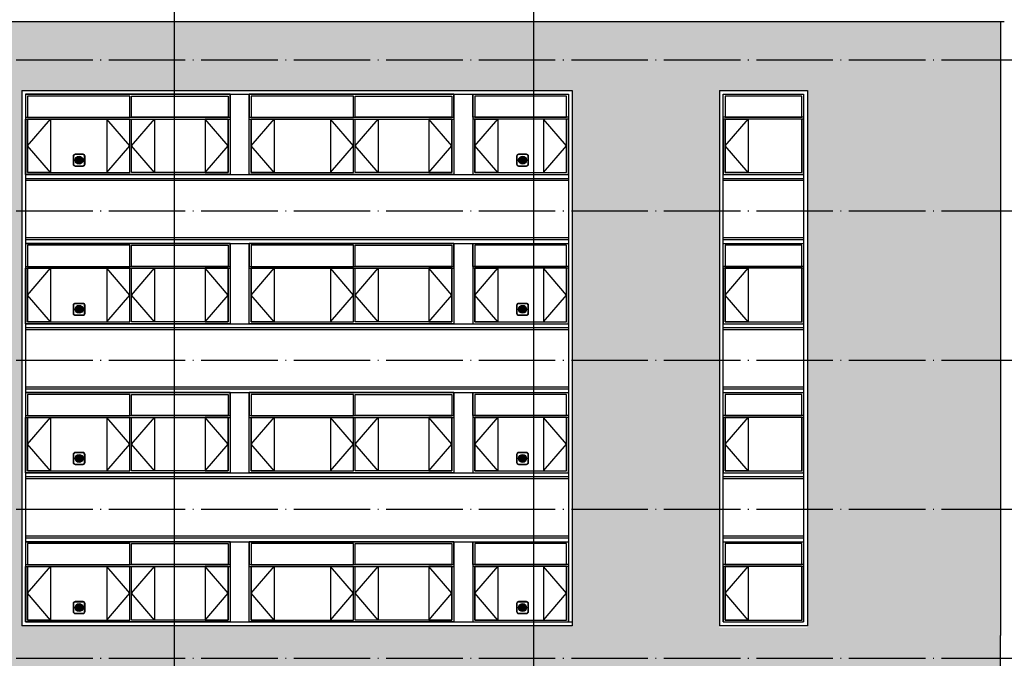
# Model space of a CAD drawing. Extents: x 1779708 to 7299578, y -1121471 to 88434.
# Tile 547 of 656: x 5303713 to 5329466, y -941582 to -924882. Entities that reach past the tile are written whole.
import ezdxf

# ---------------------------------------------------------------- set-up
doc = ezdxf.new("R2010")
doc.units = 0
doc.header["$LTSCALE"] = 1000
doc.header["$MEASUREMENT"] = 0
doc.linetypes.add('DOTE', pattern=[2.42, 2, -0.2, 0.02, -0.2])
doc.layers.get('0').update_dxf_attribs({"linetype": 'CONTINUOUS'})
for name, color, linetype in [('DIM_IDEN', 3, 'CONTINUOUS'), ('DOTE', 1, 'DOTE'), ('WINDOW', 2, 'CONTINUOUS'), ('建筑', 31, 'CONTINUOUS'), ('立面中线', 140, 'CONTINUOUS'), ('立面填充图例白', 7, 'CONTINUOUS'), ('立面粗线', 30, 'CONTINUOUS'), ('立面细线', 114, 'CONTINUOUS')]:
    doc.layers.add(name, color=color, linetype=linetype)
pattern_1 = [(50, (0, -3328.6), (819.83101, -71.725885), [85.725, -942.975]), (355, (0, -3328.6), (-158.59272, 859.75489), [68.58, -754.38]), (100.451, (68.3, -3334.6), (661.24126, 788.0251), [72.855, -801.405]), (46.1842, (0, -3100), (1219.85568, -189.19048), [128.5875, -1414.4625]), (96.6356, (101.7, -3115.8), (1068.31906, 1113.415), [109.2825, -1202.1075]), (351.184, (0, -3100), (1068.32073, 1113.41303), [102.87, -1131.57]), (21, (114.3, -3157.15), (682.26696, -460.19483), [85.725, -942.975]), (326, (114.3, -3157.15), (278.10913, 828.84585), [68.58, -754.38]), (71.4514, (171.16, -3195.5), (960.37421, 368.65286), [72.855, -801.405]), (37.5, (0, -3328.6), (13.898715, 380.497675), [0, -745.236, 0, -765.81, 0, -757.2375]), (7.5, (0, -3328.6), (300.68848, 450.812587), [0, -436.626, 0, -728.091, 0, -288.6075]), (327.5, (-254.9, -3328.6), (610.157678, -25.779348), [0, -285.75, 0, -891.54, 0, -1183.005]), (317.5, (-369.2, -3328.6), (666.581316, 114.41921), [0, -371.475, 0, -592.074, 0, -840.105])]

# ---------------------------------------------------------------- blocks, each defined once
blk = doc.blocks.new('b112')
at = {"layer": '建筑'}
h = blk.add_hatch(color=1, dxfattribs=at)
h.dxf.hatch_style = 1
edge = h.paths.add_edge_path()
edge.add_arc((2930760, 155416), 100, 0, 360)
for points in [[(2930660, 155266), (2930860, 155266, 0.414214), (2930910, 155316), (2930910, 155516, 0.414214), (2930860, 155566), (2930660, 155566, 0.414214), (2930610, 155516), (2930610, 155316, 0.414214)], [(2930660, 155276), (2930860, 155276, 0.414214), (2930900, 155316), (2930900, 155516, 0.414214), (2930860, 155556), (2930660, 155556, 0.414214), (2930620, 155516), (2930620, 155316, 0.414214)]]:
    blk.add_lwpolyline(points, format="xyb", close=True, dxfattribs=at)
at = {"layer": '建筑', "color": 1}
blk.add_circle((2930760, 155416), 100, dxfattribs=at)

msp = doc.modelspace()

# ---------------------------------------------------------------- hatches: boundary and pattern name
at = {"layer": '立面填充图例白'}
h = msp.add_hatch(dxfattribs=at)
h.set_pattern_fill('AR-CONC', color=0, scale=450, style=0)
h.set_pattern_definition(pattern_1)
h.paths.add_polyline_path([(5329366.3, -924931.9), (5302566.3, -924931.9), (5302566.3, -925931.9), (5329366.3, -925931.9)])
h = msp.add_hatch(dxfattribs=at)
h.set_pattern_fill('AR-CONC', color=0, scale=450, style=0)
h.set_pattern_definition(pattern_1)
h.paths.add_polyline_path([(5322016.3, -926731.9), (5324316.3, -926731.9), (5324316.3, -929881.9), (5329366.3, -929881.9), (5329366.3, -925931.9), (5302566.3, -925931.9), (5302566.3, -926731.9), (5302566.3, -929881.9), (5303766.3, -929881.9), (5303766.3, -926731.9), (5318166.3, -926731.9), (5318166.3, -929881.9), (5322016.3, -929881.9)])
h = msp.add_hatch(dxfattribs=at)
h.set_pattern_fill('AR-CONC', color=0, scale=450, style=0)
h.set_pattern_definition(pattern_1)
h.paths.add_polyline_path([(5322016.3, -929881.9), (5318166.3, -929881.9), (5318166.3, -933781.9), (5322016.3, -933781.9)])
h.paths.add_polyline_path([(5329366.3, -929881.9), (5324316.3, -929881.9), (5324316.3, -933781.9), (5329366.3, -933781.9)])
h.paths.add_polyline_path([(5303766.3, -929881.9), (5302566.3, -929881.9), (5302566.3, -933781.9), (5303766.3, -933781.9)])
h = msp.add_hatch(dxfattribs=at)
h.set_pattern_fill('AR-CONC', color=0, scale=450, style=0)
h.set_pattern_definition(pattern_1)
h.paths.add_polyline_path([(5303766.3, -933781.9), (5302566.3, -933781.9), (5302566.3, -937681.9), (5303766.3, -937681.9)])
h.paths.add_polyline_path([(5322016.3, -933781.9), (5318166.3, -933781.9), (5318166.3, -937681.9), (5322016.3, -937681.9)])
h.paths.add_polyline_path([(5329366.3, -933781.9), (5324316.3, -933781.9), (5324316.3, -937681.9), (5329366.3, -937681.9)])
h = msp.add_hatch(dxfattribs=at)
h.set_pattern_fill('AR-CONC', color=0, scale=450, style=0)
h.set_pattern_definition(pattern_1)
h.paths.add_polyline_path([(5329366.3, -937681.9), (5324316.3, -937681.9), (5324316.3, -940781.9), (5322016.3, -940781.9), (5322016.3, -937681.9), (5318166.3, -937681.9), (5318166.3, -940731.9), (5303766.3, -940731.9), (5303766.3, -937681.9), (5302566.3, -937681.9), (5302566.3, -941581.9), (5329366.3, -941581.9), (5329366.3, -940981.9)])
h = msp.add_hatch(dxfattribs=at)
h.set_pattern_fill('AR-CONC', color=0, scale=450, style=0)
h.set_pattern_definition(pattern_1)
h.paths.add_polyline_path([(5329366.3, -941581.9), (5302566.3, -941581.9), (5302566.3, -942331.9), (5329366.3, -942331.9)])

# ---------------------------------------------------------------- linework, layer by layer
at = {"layer": 'DIM_IDEN'}
for p, q in [((5307760.8, -953752.2), (5307760.8, -918612.4)), ((5317158.1, -953752.2), (5317158.1, -918612.4))]:
    msp.add_line(p, q, dxfattribs=at)
at = {"layer": 'DOTE'}
for p, q in [((5272162.1, -925931.9), (5420570.5, -925931.9)), ((5272162.1, -929881.9), (5420570.5, -929881.9)), ((5272162.1, -933781.9), (5420570.5, -933781.9)), ((5272162.1, -937681.9), (5420570.5, -937681.9)), ((5272162.1, -941581.9), (5420570.5, -941581.9))]:
    msp.add_line(p, q, dxfattribs=at)
at = {"layer": 'WINDOW'}
for points in [[(5303916.3, -927431.9), (5306591.3, -927431.9), (5306591.3, -926881.9), (5303916.3, -926881.9)], [(5309166.3, -927431.9), (5306641.3, -927431.9), (5306641.3, -926881.9), (5309166.3, -926881.9)], [(5309766.3, -927431.9), (5312441.3, -927431.9), (5312441.3, -926881.9), (5309766.3, -926881.9)], [(5315016.3, -927431.9), (5312491.3, -927431.9), (5312491.3, -926881.9), (5315016.3, -926881.9)], [(5315616.3, -927431.9), (5318016.3, -927431.9), (5318016.3, -926881.9), (5315616.3, -926881.9)], [(5322166.3, -927431.9), (5324166.3, -927431.9), (5324166.3, -926881.9), (5322166.3, -926881.9)], [(5303916.3, -928881.9), (5306591.3, -928881.9), (5306591.3, -927481.9), (5303916.3, -927481.9)], [(5309166.3, -928881.9), (5306641.3, -928881.9), (5306641.3, -927481.9), (5309166.3, -927481.9)], [(5309766.3, -928881.9), (5312441.3, -928881.9), (5312441.3, -927481.9), (5309766.3, -927481.9)], [(5315016.3, -928881.9), (5312491.3, -928881.9), (5312491.3, -927481.9), (5315016.3, -927481.9)], [(5315616.3, -928881.9), (5318016.3, -928881.9), (5318016.3, -927481.9), (5315616.3, -927481.9)], [(5322166.3, -928881.9), (5324166.3, -928881.9), (5324166.3, -927481.9), (5322166.3, -927481.9)], [(5303916.3, -931331.9), (5306591.3, -931331.9), (5306591.3, -930781.9), (5303916.3, -930781.9)], [(5309166.3, -931331.9), (5306641.3, -931331.9), (5306641.3, -930781.9), (5309166.3, -930781.9)], [(5309766.3, -931331.9), (5312441.3, -931331.9), (5312441.3, -930781.9), (5309766.3, -930781.9)], [(5315016.3, -931331.9), (5312491.3, -931331.9), (5312491.3, -930781.9), (5315016.3, -930781.9)], [(5315616.3, -931331.9), (5318016.3, -931331.9), (5318016.3, -930781.9), (5315616.3, -930781.9)], [(5322166.3, -931331.9), (5324166.3, -931331.9), (5324166.3, -930781.9), (5322166.3, -930781.9)], [(5303916.3, -932781.9), (5306591.3, -932781.9), (5306591.3, -931381.9), (5303916.3, -931381.9)], [(5309166.3, -932781.9), (5306641.3, -932781.9), (5306641.3, -931381.9), (5309166.3, -931381.9)], [(5309766.3, -932781.9), (5312441.3, -932781.9), (5312441.3, -931381.9), (5309766.3, -931381.9)], [(5315016.3, -932781.9), (5312491.3, -932781.9), (5312491.3, -931381.9), (5315016.3, -931381.9)], [(5315616.3, -932781.9), (5318016.3, -932781.9), (5318016.3, -931381.9), (5315616.3, -931381.9)], [(5322166.3, -932781.9), (5324166.3, -932781.9), (5324166.3, -931381.9), (5322166.3, -931381.9)], [(5303916.3, -935231.9), (5306591.3, -935231.9), (5306591.3, -934681.9), (5303916.3, -934681.9)], [(5309166.3, -935231.9), (5306641.3, -935231.9), (5306641.3, -934681.9), (5309166.3, -934681.9)], [(5309766.3, -935231.9), (5312441.3, -935231.9), (5312441.3, -934681.9), (5309766.3, -934681.9)], [(5315016.3, -935231.9), (5312491.3, -935231.9), (5312491.3, -934681.9), (5315016.3, -934681.9)], [(5315616.3, -935231.9), (5318016.3, -935231.9), (5318016.3, -934681.9), (5315616.3, -934681.9)], [(5322166.3, -935231.9), (5324166.3, -935231.9), (5324166.3, -934681.9), (5322166.3, -934681.9)], [(5303916.3, -936681.9), (5306591.3, -936681.9), (5306591.3, -935281.9), (5303916.3, -935281.9)], [(5309166.3, -936681.9), (5306641.3, -936681.9), (5306641.3, -935281.9), (5309166.3, -935281.9)], [(5309766.3, -936681.9), (5312441.3, -936681.9), (5312441.3, -935281.9), (5309766.3, -935281.9)], [(5315016.3, -936681.9), (5312491.3, -936681.9), (5312491.3, -935281.9), (5315016.3, -935281.9)], [(5315616.3, -936681.9), (5318016.3, -936681.9), (5318016.3, -935281.9), (5315616.3, -935281.9)], [(5322166.3, -936681.9), (5324166.3, -936681.9), (5324166.3, -935281.9), (5322166.3, -935281.9)], [(5303916.3, -939131.9), (5306591.3, -939131.9), (5306591.3, -938581.9), (5303916.3, -938581.9)], [(5309166.3, -939131.9), (5306641.3, -939131.9), (5306641.3, -938581.9), (5309166.3, -938581.9)], [(5309766.3, -939131.9), (5312441.3, -939131.9), (5312441.3, -938581.9), (5309766.3, -938581.9)], [(5315016.3, -939131.9), (5312491.3, -939131.9), (5312491.3, -938581.9), (5315016.3, -938581.9)], [(5315616.3, -939131.9), (5318016.3, -939131.9), (5318016.3, -938581.9), (5315616.3, -938581.9)], [(5322166.3, -939131.9), (5324166.3, -939131.9), (5324166.3, -938581.9), (5322166.3, -938581.9)], [(5303916.3, -940581.9), (5306591.3, -940581.9), (5306591.3, -939181.9), (5303916.3, -939181.9)], [(5309166.3, -940581.9), (5306641.3, -940581.9), (5306641.3, -939181.9), (5309166.3, -939181.9)], [(5309766.3, -940581.9), (5312441.3, -940581.9), (5312441.3, -939181.9), (5309766.3, -939181.9)], [(5315016.3, -940581.9), (5312491.3, -940581.9), (5312491.3, -939181.9), (5315016.3, -939181.9)], [(5315616.3, -940581.9), (5318016.3, -940581.9), (5318016.3, -939181.9), (5315616.3, -939181.9)], [(5322166.3, -940581.9), (5324166.3, -940581.9), (5324166.3, -939181.9), (5322166.3, -939181.9)]]:
    msp.add_lwpolyline(points, close=True, dxfattribs=at)
at = {"layer": '立面中线'}
msp.add_line((5315566.3, -940631.9), (5318166.3, -940631.9), dxfattribs=at)
for points in [[(5303866.3, -926831.9), (5303866.3, -929881.9)], [(5303866.3, -926831.9), (5318066.3, -926831.9)], [(5309216.3, -926831.9), (5309216.3, -928931.9)], [(5309716.3, -928931.9), (5309716.3, -926831.9)], [(5315066.3, -926831.9), (5315066.3, -928931.9)], [(5315566.3, -926831.9), (5315566.3, -928931.9)], [(5318066.3, -926831.9), (5318066.3, -929881.9)], [(5322116.3, -930731.9), (5322116.3, -926831.9), (5324216.3, -926831.9), (5324216.3, -930731.9)], [(5303866.3, -928931.9), (5318066.3, -928931.9)], [(5303866.3, -929031.9), (5318066.3, -929031.9)], [(5303866.3, -929081.9), (5318066.3, -929081.9)], [(5322116.3, -928931.9), (5324216.3, -928931.9)], [(5322116.3, -929031.9), (5324216.3, -929031.9)], [(5322116.3, -929081.9), (5324216.3, -929081.9)], [(5303866.3, -929881.9), (5303866.3, -933781.9)], [(5318066.3, -929881.9), (5318066.3, -933781.9)], [(5303866.3, -930581.9), (5318066.3, -930581.9)], [(5303866.3, -930631.9), (5318066.3, -930631.9)], [(5322116.3, -930581.9), (5324216.3, -930581.9)], [(5322116.3, -930631.9), (5324216.3, -930631.9)], [(5303866.3, -930731.9), (5318066.3, -930731.9)], [(5309216.3, -930731.9), (5309216.3, -932831.9)], [(5309716.3, -932831.9), (5309716.3, -930731.9)], [(5315066.3, -930731.9), (5315066.3, -932831.9)], [(5315566.3, -930731.9), (5315566.3, -932831.9)], [(5322116.3, -930731.9), (5324216.3, -930731.9)], [(5322116.3, -934631.9), (5322116.3, -930731.9), (5324216.3, -930731.9), (5324216.3, -934631.9)], [(5322116.3, -930731.9), (5324216.3, -930731.9)], [(5303866.3, -932831.9), (5318066.3, -932831.9)], [(5303866.3, -932931.9), (5318066.3, -932931.9)], [(5303866.3, -932981.9), (5318066.3, -932981.9)], [(5322116.3, -932831.9), (5324216.3, -932831.9)], [(5322116.3, -932931.9), (5324216.3, -932931.9)], [(5322116.3, -932981.9), (5324216.3, -932981.9)], [(5303866.3, -933781.9), (5303866.3, -937681.9)], [(5318066.3, -933781.9), (5318066.3, -937681.9)], [(5303866.3, -934481.9), (5318066.3, -934481.9)], [(5303866.3, -934531.9), (5318066.3, -934531.9)], [(5322116.3, -934481.9), (5324216.3, -934481.9)], [(5322116.3, -934531.9), (5324216.3, -934531.9)], [(5303866.3, -934631.9), (5318066.3, -934631.9)], [(5309216.3, -934631.9), (5309216.3, -936731.9)], [(5309716.3, -936731.9), (5309716.3, -934631.9)], [(5315066.3, -934631.9), (5315066.3, -936731.9)], [(5315566.3, -934631.9), (5315566.3, -936731.9)], [(5322116.3, -938531.9), (5322116.3, -934631.9), (5324216.3, -934631.9), (5324216.3, -938531.9)], [(5322116.3, -934631.9), (5324216.3, -934631.9)], [(5322116.3, -934631.9), (5324216.3, -934631.9)], [(5322116.3, -938531.9), (5322116.3, -934631.9), (5324216.3, -934631.9), (5324216.3, -938531.9)], [(5303866.3, -936731.9), (5318066.3, -936731.9)], [(5303866.3, -936831.9), (5318066.3, -936831.9)], [(5303866.3, -936881.9), (5318066.3, -936881.9)], [(5322116.3, -936731.9), (5324216.3, -936731.9)], [(5322116.3, -936831.9), (5324216.3, -936831.9)], [(5322116.3, -936881.9), (5324216.3, -936881.9)], [(5303866.3, -937681.9), (5303866.3, -940631.9)], [(5318066.3, -937681.9), (5318066.3, -940631.9)], [(5303866.3, -938381.9), (5318066.3, -938381.9)], [(5303866.3, -938431.9), (5318066.3, -938431.9)], [(5322116.3, -938381.9), (5324216.3, -938381.9)], [(5322116.3, -938431.9), (5324216.3, -938431.9)], [(5303866.3, -938531.9), (5318066.3, -938531.9)], [(5309216.3, -938531.9), (5309216.3, -940631.9)], [(5309716.3, -940631.9), (5309716.3, -938531.9)], [(5315066.3, -938531.9), (5315066.3, -940631.9)], [(5315566.3, -938531.9), (5315566.3, -940631.9)], [(5322116.3, -940631.9), (5322116.3, -938531.9), (5324216.3, -938531.9), (5324216.3, -940631.9)], [(5322116.3, -938531.9), (5324216.3, -938531.9)], [(5322116.3, -938531.9), (5324216.3, -938531.9)], [(5303866.3, -940631.9), (5318066.3, -940631.9)]]:
    msp.add_lwpolyline(points, dxfattribs=at)
for points in [[(5309216.3, -926831.9), (5303866.3, -926831.9), (5303866.3, -927431.9), (5309216.3, -927431.9)], [(5315066.3, -926831.9), (5309716.3, -926831.9), (5309716.3, -927431.9), (5315066.3, -927431.9)], [(5315566.3, -926831.9), (5318066.3, -926831.9), (5318066.3, -927431.9), (5315566.3, -927431.9)], [(5322116.3, -926831.9), (5324216.3, -926831.9), (5324216.3, -927431.9), (5322116.3, -927431.9)], [(5309216.3, -928931.9), (5303866.3, -928931.9), (5303866.3, -927481.9), (5309216.3, -927481.9)], [(5315066.3, -928931.9), (5309716.3, -928931.9), (5309716.3, -927481.9), (5315066.3, -927481.9)], [(5315566.3, -928931.9), (5318066.3, -928931.9), (5318066.3, -927481.9), (5315566.3, -927481.9)], [(5322116.3, -928931.9), (5324216.3, -928931.9), (5324216.3, -927481.9), (5322116.3, -927481.9)], [(5309216.3, -930731.9), (5303866.3, -930731.9), (5303866.3, -931331.9), (5309216.3, -931331.9)], [(5315066.3, -930731.9), (5309716.3, -930731.9), (5309716.3, -931331.9), (5315066.3, -931331.9)], [(5315566.3, -930731.9), (5318066.3, -930731.9), (5318066.3, -931331.9), (5315566.3, -931331.9)], [(5322116.3, -930731.9), (5324216.3, -930731.9), (5324216.3, -931331.9), (5322116.3, -931331.9)], [(5309216.3, -932831.9), (5303866.3, -932831.9), (5303866.3, -931381.9), (5309216.3, -931381.9)], [(5315066.3, -932831.9), (5309716.3, -932831.9), (5309716.3, -931381.9), (5315066.3, -931381.9)], [(5315566.3, -932831.9), (5318066.3, -932831.9), (5318066.3, -931381.9), (5315566.3, -931381.9)], [(5322116.3, -932831.9), (5324216.3, -932831.9), (5324216.3, -931381.9), (5322116.3, -931381.9)], [(5309216.3, -934631.9), (5303866.3, -934631.9), (5303866.3, -935231.9), (5309216.3, -935231.9)], [(5315066.3, -934631.9), (5309716.3, -934631.9), (5309716.3, -935231.9), (5315066.3, -935231.9)], [(5315566.3, -934631.9), (5318066.3, -934631.9), (5318066.3, -935231.9), (5315566.3, -935231.9)], [(5322116.3, -934631.9), (5324216.3, -934631.9), (5324216.3, -935231.9), (5322116.3, -935231.9)], [(5309216.3, -936731.9), (5303866.3, -936731.9), (5303866.3, -935281.9), (5309216.3, -935281.9)], [(5315066.3, -936731.9), (5309716.3, -936731.9), (5309716.3, -935281.9), (5315066.3, -935281.9)], [(5315566.3, -936731.9), (5318066.3, -936731.9), (5318066.3, -935281.9), (5315566.3, -935281.9)], [(5322116.3, -936731.9), (5324216.3, -936731.9), (5324216.3, -935281.9), (5322116.3, -935281.9)], [(5309216.3, -938531.9), (5303866.3, -938531.9), (5303866.3, -939131.9), (5309216.3, -939131.9)], [(5315066.3, -938531.9), (5309716.3, -938531.9), (5309716.3, -939131.9), (5315066.3, -939131.9)], [(5315566.3, -938531.9), (5318066.3, -938531.9), (5318066.3, -939131.9), (5315566.3, -939131.9)], [(5322116.3, -938531.9), (5324216.3, -938531.9), (5324216.3, -939131.9), (5322116.3, -939131.9)], [(5309216.3, -940631.9), (5303866.3, -940631.9), (5303866.3, -939181.9), (5309216.3, -939181.9)], [(5315066.3, -940631.9), (5309716.3, -940631.9), (5309716.3, -939181.9), (5315066.3, -939181.9)], [(5315566.3, -940631.9), (5318066.3, -940631.9), (5318066.3, -939181.9), (5315566.3, -939181.9)], [(5322116.3, -940631.9), (5324216.3, -940631.9), (5324216.3, -939181.9), (5322116.3, -939181.9)]]:
    msp.add_lwpolyline(points, close=True, dxfattribs=at)
at = {"layer": '立面粗线'}
for points in [[(5302466.3, -924931.9), (5329466.3, -924931.9)], [(5329366.3, -924931.9), (5329366.3, -929881.9)], [(5303766.3, -926731.9), (5303766.3, -929881.9)], [(5303766.3, -926731.9), (5318166.3, -926731.9)], [(5318166.3, -926731.9), (5318166.3, -929881.9)], [(5322016.3, -926731.9), (5322016.3, -929881.9)], [(5322016.3, -926731.9), (5324316.3, -926731.9)], [(5324316.3, -926731.9), (5324316.3, -929881.9)], [(5303766.3, -929881.9), (5303766.3, -933781.9)], [(5318166.3, -929881.9), (5318166.3, -933781.9)], [(5322016.3, -929881.9), (5322016.3, -933781.9)], [(5324316.3, -929881.9), (5324316.3, -933781.9)], [(5329366.3, -929881.9), (5329366.3, -933781.9)], [(5303766.3, -933781.9), (5303766.3, -937681.9)], [(5318166.3, -933781.9), (5318166.3, -937681.9)], [(5322016.3, -933781.9), (5322016.3, -937681.9)], [(5324316.3, -933781.9), (5324316.3, -937681.9)], [(5329366.3, -933781.9), (5329366.3, -937681.9)], [(5303766.3, -937681.9), (5303766.3, -940731.9)], [(5318166.3, -937681.9), (5318166.3, -940731.9)], [(5322016.3, -937681.9), (5322016.3, -940731.9)], [(5324316.3, -937681.9), (5324316.3, -940731.9)], [(5329366.3, -937681.9), (5329366.3, -940981.9)], [(5318166.3, -940731.9), (5303766.3, -940731.9)], [(5324316.3, -940731.9), (5322016.3, -940731.9)], [(5329366.3, -942331.9), (5329366.3, -940981.9)]]:
    msp.add_lwpolyline(points, dxfattribs=at)
at = {"layer": '立面细线'}
for points in [[(5304516.3, -928881.9), (5303916.3, -928881.9), (5303916.3, -927481.9), (5304516.3, -927481.9), (5304516.3, -928881.9), (5303916.3, -928181.9), (5304516.3, -927481.9)], [(5305991.3, -928881.9), (5306591.3, -928881.9), (5306591.3, -927481.9), (5305991.3, -927481.9), (5305991.3, -928881.9), (5306591.3, -928181.9), (5305991.3, -927481.9)], [(5307241.3, -928881.9), (5306641.3, -928881.9), (5306641.3, -927481.9), (5307241.3, -927481.9), (5307241.3, -928881.9), (5306641.3, -928181.9), (5307241.3, -927481.9)], [(5308566.3, -928881.9), (5309166.3, -928881.9), (5309166.3, -927481.9), (5308566.3, -927481.9), (5308566.3, -928881.9), (5309166.3, -928181.9), (5308566.3, -927481.9)], [(5310366.3, -928881.9), (5309766.3, -928881.9), (5309766.3, -927481.9), (5310366.3, -927481.9), (5310366.3, -928881.9), (5309766.3, -928181.9), (5310366.3, -927481.9)], [(5311841.3, -928881.9), (5312441.3, -928881.9), (5312441.3, -927481.9), (5311841.3, -927481.9), (5311841.3, -928881.9), (5312441.3, -928181.9), (5311841.3, -927481.9)], [(5313091.3, -928881.9), (5312491.3, -928881.9), (5312491.3, -927481.9), (5313091.3, -927481.9), (5313091.3, -928881.9), (5312491.3, -928181.9), (5313091.3, -927481.9)], [(5314416.3, -928881.9), (5315016.3, -928881.9), (5315016.3, -927481.9), (5314416.3, -927481.9), (5314416.3, -928881.9), (5315016.3, -928181.9), (5314416.3, -927481.9)], [(5316216.3, -928881.9), (5315616.3, -928881.9), (5315616.3, -927481.9), (5316216.3, -927481.9), (5316216.3, -928881.9), (5315616.3, -928181.9), (5316216.3, -927481.9)], [(5317416.3, -928881.9), (5318016.3, -928881.9), (5318016.3, -927481.9), (5317416.3, -927481.9), (5317416.3, -928881.9), (5318016.3, -928181.9), (5317416.3, -927481.9)], [(5322766.3, -928881.9), (5322166.3, -928881.9), (5322166.3, -927481.9), (5322766.3, -927481.9), (5322766.3, -928881.9), (5322166.3, -928181.9), (5322766.3, -927481.9)], [(5304516.3, -932781.9), (5303916.3, -932781.9), (5303916.3, -931381.9), (5304516.3, -931381.9), (5304516.3, -932781.9), (5303916.3, -932081.9), (5304516.3, -931381.9)], [(5305991.3, -932781.9), (5306591.3, -932781.9), (5306591.3, -931381.9), (5305991.3, -931381.9), (5305991.3, -932781.9), (5306591.3, -932081.9), (5305991.3, -931381.9)], [(5307241.3, -932781.9), (5306641.3, -932781.9), (5306641.3, -931381.9), (5307241.3, -931381.9), (5307241.3, -932781.9), (5306641.3, -932081.9), (5307241.3, -931381.9)], [(5308566.3, -932781.9), (5309166.3, -932781.9), (5309166.3, -931381.9), (5308566.3, -931381.9), (5308566.3, -932781.9), (5309166.3, -932081.9), (5308566.3, -931381.9)], [(5310366.3, -932781.9), (5309766.3, -932781.9), (5309766.3, -931381.9), (5310366.3, -931381.9), (5310366.3, -932781.9), (5309766.3, -932081.9), (5310366.3, -931381.9)], [(5311841.3, -932781.9), (5312441.3, -932781.9), (5312441.3, -931381.9), (5311841.3, -931381.9), (5311841.3, -932781.9), (5312441.3, -932081.9), (5311841.3, -931381.9)], [(5313091.3, -932781.9), (5312491.3, -932781.9), (5312491.3, -931381.9), (5313091.3, -931381.9), (5313091.3, -932781.9), (5312491.3, -932081.9), (5313091.3, -931381.9)], [(5314416.3, -932781.9), (5315016.3, -932781.9), (5315016.3, -931381.9), (5314416.3, -931381.9), (5314416.3, -932781.9), (5315016.3, -932081.9), (5314416.3, -931381.9)], [(5316216.3, -932781.9), (5315616.3, -932781.9), (5315616.3, -931381.9), (5316216.3, -931381.9), (5316216.3, -932781.9), (5315616.3, -932081.9), (5316216.3, -931381.9)], [(5317416.3, -932781.9), (5318016.3, -932781.9), (5318016.3, -931381.9), (5317416.3, -931381.9), (5317416.3, -932781.9), (5318016.3, -932081.9), (5317416.3, -931381.9)], [(5322766.3, -932781.9), (5322166.3, -932781.9), (5322166.3, -931381.9), (5322766.3, -931381.9), (5322766.3, -932781.9), (5322166.3, -932081.9), (5322766.3, -931381.9)], [(5304516.3, -936681.9), (5303916.3, -936681.9), (5303916.3, -935281.9), (5304516.3, -935281.9), (5304516.3, -936681.9), (5303916.3, -935981.9), (5304516.3, -935281.9)], [(5305991.3, -936681.9), (5306591.3, -936681.9), (5306591.3, -935281.9), (5305991.3, -935281.9), (5305991.3, -936681.9), (5306591.3, -935981.9), (5305991.3, -935281.9)], [(5307241.3, -936681.9), (5306641.3, -936681.9), (5306641.3, -935281.9), (5307241.3, -935281.9), (5307241.3, -936681.9), (5306641.3, -935981.9), (5307241.3, -935281.9)], [(5308566.3, -936681.9), (5309166.3, -936681.9), (5309166.3, -935281.9), (5308566.3, -935281.9), (5308566.3, -936681.9), (5309166.3, -935981.9), (5308566.3, -935281.9)], [(5310366.3, -936681.9), (5309766.3, -936681.9), (5309766.3, -935281.9), (5310366.3, -935281.9), (5310366.3, -936681.9), (5309766.3, -935981.9), (5310366.3, -935281.9)], [(5311841.3, -936681.9), (5312441.3, -936681.9), (5312441.3, -935281.9), (5311841.3, -935281.9), (5311841.3, -936681.9), (5312441.3, -935981.9), (5311841.3, -935281.9)], [(5313091.3, -936681.9), (5312491.3, -936681.9), (5312491.3, -935281.9), (5313091.3, -935281.9), (5313091.3, -936681.9), (5312491.3, -935981.9), (5313091.3, -935281.9)], [(5314416.3, -936681.9), (5315016.3, -936681.9), (5315016.3, -935281.9), (5314416.3, -935281.9), (5314416.3, -936681.9), (5315016.3, -935981.9), (5314416.3, -935281.9)], [(5316216.3, -936681.9), (5315616.3, -936681.9), (5315616.3, -935281.9), (5316216.3, -935281.9), (5316216.3, -936681.9), (5315616.3, -935981.9), (5316216.3, -935281.9)], [(5317416.3, -936681.9), (5318016.3, -936681.9), (5318016.3, -935281.9), (5317416.3, -935281.9), (5317416.3, -936681.9), (5318016.3, -935981.9), (5317416.3, -935281.9)], [(5322766.3, -936681.9), (5322166.3, -936681.9), (5322166.3, -935281.9), (5322766.3, -935281.9), (5322766.3, -936681.9), (5322166.3, -935981.9), (5322766.3, -935281.9)], [(5304516.3, -940581.9), (5303916.3, -940581.9), (5303916.3, -939181.9), (5304516.3, -939181.9), (5304516.3, -940581.9), (5303916.3, -939881.9), (5304516.3, -939181.9)], [(5305991.3, -940581.9), (5306591.3, -940581.9), (5306591.3, -939181.9), (5305991.3, -939181.9), (5305991.3, -940581.9), (5306591.3, -939881.9), (5305991.3, -939181.9)], [(5307241.3, -940581.9), (5306641.3, -940581.9), (5306641.3, -939181.9), (5307241.3, -939181.9), (5307241.3, -940581.9), (5306641.3, -939881.9), (5307241.3, -939181.9)], [(5308566.3, -940581.9), (5309166.3, -940581.9), (5309166.3, -939181.9), (5308566.3, -939181.9), (5308566.3, -940581.9), (5309166.3, -939881.9), (5308566.3, -939181.9)], [(5310366.3, -940581.9), (5309766.3, -940581.9), (5309766.3, -939181.9), (5310366.3, -939181.9), (5310366.3, -940581.9), (5309766.3, -939881.9), (5310366.3, -939181.9)], [(5311841.3, -940581.9), (5312441.3, -940581.9), (5312441.3, -939181.9), (5311841.3, -939181.9), (5311841.3, -940581.9), (5312441.3, -939881.9), (5311841.3, -939181.9)], [(5313091.3, -940581.9), (5312491.3, -940581.9), (5312491.3, -939181.9), (5313091.3, -939181.9), (5313091.3, -940581.9), (5312491.3, -939881.9), (5313091.3, -939181.9)], [(5314416.3, -940581.9), (5315016.3, -940581.9), (5315016.3, -939181.9), (5314416.3, -939181.9), (5314416.3, -940581.9), (5315016.3, -939881.9), (5314416.3, -939181.9)], [(5316216.3, -940581.9), (5315616.3, -940581.9), (5315616.3, -939181.9), (5316216.3, -939181.9), (5316216.3, -940581.9), (5315616.3, -939881.9), (5316216.3, -939181.9)], [(5317416.3, -940581.9), (5318016.3, -940581.9), (5318016.3, -939181.9), (5317416.3, -939181.9), (5317416.3, -940581.9), (5318016.3, -939881.9), (5317416.3, -939181.9)], [(5322766.3, -940581.9), (5322166.3, -940581.9), (5322166.3, -939181.9), (5322766.3, -939181.9), (5322766.3, -940581.9), (5322166.3, -939881.9), (5322766.3, -939181.9)]]:
    msp.add_lwpolyline(points, dxfattribs=at)

# ---------------------------------------------------------------- block references
at = {"color": 253, "xscale": 1.036799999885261, "yscale": 1.036799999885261, "zscale": 1.036799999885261}
for p in [(2266654.7, -1089691), (2278253.6, -1089691), (2266654.7, -1093591), (2278253.6, -1093591), (2266654.7, -1097491), (2278253.6, -1097491), (2266654.7, -1101391), (2278253.6, -1101391)]:
    msp.add_blockref('b112', p, dxfattribs=at)

doc.saveas('drawing.dxf')
